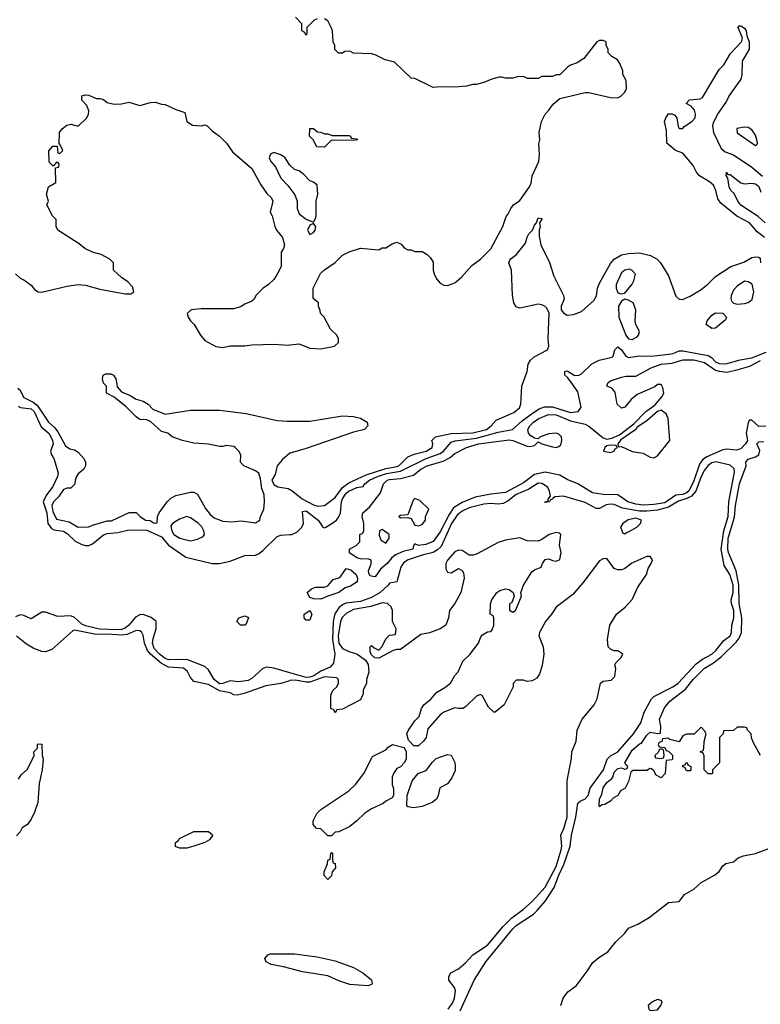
# Model space of a CAD drawing. Header units: inches. Extents: x 2348352 to 2479776, y 460422 to 613655.
# Tile 387 of 590: x 2398507 to 2402597, y 546576 to 552012. Entities that reach past the tile are written whole.
import ezdxf

# ---------------------------------------------------------------- set-up
doc = ezdxf.new("R2010")
doc.units = ezdxf.units.IN
doc.header["$MEASUREMENT"] = 0
for name, color, linetype in [('C3594', 7, 'Continuous'), ('C3595', 7, 'Continuous'), ('C4504', 7, 'Continuous'), ('C4505', 7, 'Continuous')]:
    doc.layers.add(name, color=color, linetype=linetype)

msp = doc.modelspace()

# ---------------------------------------------------------------- linework, layer by layer
at = {"layer": 'C3594', "color": 4}
for points, elevation in [([(2398498, 549978), (2398508.5, 549968.5), (2398530, 549926.7), (2398581.2, 549901.2), (2398603.3, 549883.3), (2398666.9, 549790), (2398700, 549760), (2398717.2, 549737.2), (2398759.6, 549659.6), (2398783.6, 549643.6), (2398810, 549638), (2398830, 549624.7), (2398861, 549590), (2398871, 549570), (2398871.1, 549548.9), (2398862, 549530), (2398830, 549506), (2398822, 549490), (2398814, 549470), (2398812.7, 549447.3), (2398790, 549426), (2398770, 549426), (2398750, 549418), (2398721.6, 549378.4), (2398693.4, 549350), (2398685.8, 549330), (2398690, 549297.3), (2398710, 549255.5), (2398780.7, 549240.7), (2398830, 549211.3), (2398890, 549212), (2398910, 549222), (2398990, 549244.7), (2399013.6, 549246.4), (2399111.6, 549291.6), (2399150, 549291.3), (2399172, 549270), (2399202, 549250), (2399227.3, 549247.3), (2399250, 549232), (2399266, 549234), (2399268, 549270), (2399278, 549290), (2399322, 549350), (2399342, 549370), (2399370, 549386), (2399450, 549404.7), (2399470, 549404.7), (2399490, 549392), (2399533.7, 549313.7), (2399559.8, 549279.8), (2399582, 549262), (2399630, 549244), (2399679.3, 549240.7), (2399730, 549244.7), (2399810, 549234.8), (2399833.2, 549250), (2399837.2, 549270), (2399855.1, 549310), (2399859.3, 549350), (2399857.2, 549390), (2399843.7, 549423.7), (2399838, 549478), (2399828.9, 549508.9), (2399810, 549522), (2399746, 549550), (2399726, 549570), (2399728, 549610), (2399718, 549630), (2399698, 549650), (2399690, 549655.3), (2399650, 549662), (2399630, 549655.3), (2399610, 549655.3), (2399550, 549668.7), (2399470, 549675.3), (2399406, 549690), (2399349.3, 549709.3), (2399326, 549730), (2399290, 549739), (2399230, 549794), (2399210, 549804), (2399170, 549805.2), (2399150, 549819), (2399095.5, 549875.5), (2399030, 549928.7), (2398986, 549950), (2398986, 549990), (2398976, 550000)], 36), ([(2399043.7, 550000), (2399046, 549986), (2399070, 549958), (2399118, 549938), (2399150, 549918), (2399190, 549906), (2399216, 549890), (2399243, 549863), (2399310, 549834), (2399450, 549857.3), (2399610, 549856.3), (2399757.3, 549837.3), (2399930, 549800.4), (2399984.8, 549795.2), (2400000, 549795.3)], 36), ([(2398498.4, 549878.4), (2398511.7, 549871.7), (2398570, 549864), (2398587.2, 549850), (2398625.2, 549765.2), (2398670, 549727.3), (2398688.2, 549690), (2398691.4, 549670), (2398678.4, 549630), (2398683, 549610), (2398696.5, 549590), (2398720.3, 549510), (2398716, 549490), (2398690, 549436), (2398654, 549386), (2398638, 549350), (2398657.1, 549290), (2398662, 549230), (2398682.7, 549202.7), (2398696.5, 549196.5), (2398750, 549188.9), (2398770, 549176.5), (2398814.2, 549134.2), (2398850, 549114.3), (2398870, 549108.9), (2398890, 549110.2), (2398910, 549118.9), (2398970, 549168.9), (2398990, 549176.5), (2399050, 549180.7), (2399110, 549195.5), (2399210, 549194.7), (2399290, 549157.7), (2399330, 549110.4), (2399425.7, 549045.7), (2399570, 549010.7), (2399610.7, 549010.7), (2399670, 549023.7), (2399750, 549054.9), (2399810, 549056), (2399830, 549064.6), (2399850, 549081.1), (2399930, 549159.6), (2399950, 549167.1), (2400000, 549169.7)], 32), ([(2400000, 549619.1), (2399957.5, 549582.5), (2399930, 549548.7), (2399918.3, 549501.7), (2399900.7, 549470), (2399910, 549446), (2399933, 549433), (2399990, 549423.6), (2400000, 549418.3)], 36), ([(2400000, 548406.6), (2399910, 548431.9), (2399870, 548437.2), (2399850, 548429.7), (2399790, 548374.3), (2399770, 548364.2), (2399716.9, 548356.9), (2399670, 548363.1), (2399630, 548347.4), (2399610, 548344.8), (2399581.1, 548370), (2399550, 548422.7), (2399530, 548440.7), (2399430, 548480.4), (2399330, 548479.1), (2399310, 548486.2), (2399278.7, 548510), (2399250, 548541.6), (2399241.7, 548570), (2399244.4, 548595.6), (2399261.3, 548650), (2399260.5, 548690), (2399232.8, 548712.8), (2399190, 548727.6), (2399170, 548727.3), (2399146.8, 548713.2), (2399110.3, 548670), (2399090, 548653.5), (2399070, 548645), (2399050, 548643.9), (2398947.9, 548647.9), (2398870, 548665.7), (2398850, 548676), (2398810, 548711.3), (2398790, 548720.4), (2398717.7, 548717.7), (2398650, 548740.9), (2398630, 548741.2), (2398570, 548704), (2398530, 548722.7), (2398510, 548726), (2398484.5, 548715.5)], 32), ([(2400000, 548363.3), (2399997, 548363), (2399950, 548347.3), (2399865.8, 548334.2), (2399747.5, 548292.5), (2399710, 548284), (2399690, 548285.2), (2399670, 548296), (2399610, 548307.3), (2399550, 548342.3), (2399470, 548359.3), (2399450, 548381.2), (2399433.8, 548413.8), (2399412.7, 548432.7), (2399330, 548438.4), (2399290, 548458.4), (2399229.2, 548509.2), (2399213.8, 548530), (2399196.8, 548570), (2399190, 548615.3), (2399181.2, 548630), (2399170, 548638), (2399150, 548639.6), (2399101.5, 548618.5), (2399070, 548614.3), (2398990, 548619.9), (2398930, 548618.2), (2398810, 548641.2), (2398801.4, 548638.6), (2398685.2, 548534.8), (2398650, 548522), (2398630, 548524.5), (2398582.4, 548542.4), (2398544.7, 548564.7), (2398490, 548609.5)], 36), ([(2398500.4, 547819.6), (2398516.4, 547843.6), (2398550, 547874), (2398588, 547950), (2398586, 547970), (2398606, 547990), (2398606, 548010), (2398610, 548014), (2398630, 548012), (2398631.3, 547950), (2398638, 547930), (2398631, 547870), (2398615.3, 547795.3), (2398606.8, 547690), (2398590, 547638), (2398570, 547598), (2398550.7, 547569.3), (2398522, 547550), (2398510, 547528), (2398490, 547506)], 36), ([(2400000, 546774.6), (2399964.1, 546784.1), (2399896.5, 546796.5), (2399868.7, 546810), (2399862, 546830), (2399878, 546850), (2399890, 546854.8), (2400000, 546855.7)], 36)]:
    msp.add_lwpolyline(points, dxfattribs=dict(at, elevation=elevation))
for points, elevation in [([(2399430, 549268.7), (2399390, 549255.3), (2399352, 549230), (2399342.8, 549217.2), (2399346.8, 549190), (2399358.8, 549170), (2399391.3, 549150), (2399450, 549136), (2399490, 549144.7), (2399520.4, 549159.6), (2399528, 549170), (2399524, 549190), (2399512.7, 549212.7), (2399492.9, 549232.9), (2399450, 549262)], 36), ([(2399750, 548669), (2399726, 548670), (2399706, 548690), (2399718, 548710), (2399750, 548721), (2399771.1, 548711.1), (2399759.8, 548680.2)], 28), ([(2399390, 547438), (2399368.4, 547448.4), (2399368.7, 547470), (2399382, 547478), (2399390, 547491), (2399470, 547531.3), (2399550, 547531.3), (2399570, 547514), (2399571.6, 547508.4), (2399555.3, 547484.7), (2399530.7, 547469.3), (2399470, 547448.7), (2399430, 547438)], 36)]:
    msp.add_lwpolyline(points, close=True, dxfattribs=dict(at, elevation=elevation))
at = {"layer": 'C3595', "color": 4}
for points, elevation in [([(2398484.7, 550610), (2398510, 550584.7), (2398530, 550576), (2398570, 550546), (2398590, 550522.8), (2398610, 550510.7), (2398628.4, 550508.4), (2398770, 550541.7), (2398830, 550550.3), (2398870, 550546), (2398950, 550525.3), (2399090, 550498.8), (2399120.4, 550499.6), (2399138, 550510), (2399130, 550538), (2399104.7, 550564.7), (2399070, 550588.7), (2399026, 550630), (2399026, 550670), (2399006, 550690), (2398956.5, 550716.5), (2398909.3, 550729.3), (2398868, 550750), (2398835.5, 550775.5), (2398718, 550850), (2398708, 550870), (2398708, 550910), (2398689.1, 550929.1), (2398658, 550990), (2398666, 551010), (2398655.3, 551050), (2398666, 551090), (2398707.3, 551112.7), (2398706, 551194), (2398722, 551198), (2398726, 551210), (2398722, 551222), (2398710, 551226), (2398694, 551206), (2398690, 551206), (2398670, 551226), (2398668.4, 551288.4), (2398690, 551314), (2398714, 551314), (2398718, 551278), (2398730, 551274), (2398746, 551290), (2398730, 551326), (2398726, 551326), (2398728, 551390), (2398742, 551410), (2398768, 551430), (2398790, 551434.8), (2398830, 551424.7), (2398878, 551470), (2398888, 551490), (2398888.7, 551510), (2398878, 551538), (2398850, 551568), (2398850, 551592), (2398870, 551598), (2398890, 551596), (2398930, 551578), (2398950, 551578), (2398970, 551571), (2398990, 551556), (2399030, 551546.8), (2399070, 551547.3), (2399110, 551556.3), (2399170, 551539.1), (2399230, 551556), (2399256.9, 551556.9), (2399290, 551546), (2399310, 551544.7), (2399370, 551516), (2399419.6, 551499.6), (2399431.3, 551450), (2399462, 551430), (2399510, 551426), (2399530, 551432), (2399545.4, 551425.4), (2399570, 551398), (2399611.3, 551370), (2399650, 551331.3), (2399682, 551282), (2399790, 551190.8), (2399839.9, 551099.9), (2399872.7, 551052.7), (2399896, 551030), (2399906, 551010), (2399891, 550950), (2399901, 550930), (2399916, 550870), (2399926, 550850), (2399958.8, 550810), (2399970.7, 550770), (2399964.7, 550750), (2399951.1, 550728.9), (2399950.8, 550650), (2399930, 550608), (2399910, 550578), (2399882, 550550), (2399850, 550528), (2399812, 550490), (2399802, 550470), (2399790, 550458), (2399750, 550442), (2399730, 550428.7), (2399690, 550415.3), (2399510, 550415.3), (2399454, 550410), (2399432, 550390), (2399438, 550370), (2399451.3, 550350), (2399471.3, 550330), (2399506.8, 550270), (2399530, 550241), (2399590, 550207.3), (2399630, 550202.8), (2399670, 550211), (2399750, 550211.3), (2399790, 550218), (2399910, 550221), (2399990, 550216), (2400000, 550217)], 44), ([(2400000, 551209.5), (2399994.8, 551214.8), (2399972.7, 551250), (2399950, 551266), (2399910, 551279), (2399892, 551270), (2399886, 551250), (2399894.8, 551230), (2399919.3, 551199.3), (2399950, 551138), (2399990, 551096), (2400000, 551082.1)], 48), ([(2398976, 550000), (2398970, 550006), (2398964, 550030), (2398968.7, 550050), (2398982.7, 550057.3), (2399010, 550058), (2399026, 550050), (2399038.8, 550030), (2399043.7, 550000)], 36)]:
    msp.add_lwpolyline(points, dxfattribs=dict(at, elevation=elevation))
at = {"layer": 'C4504', "color": 4}
for points, elevation in [([(2400000, 549418.3), (2400010, 549412.9), (2400067, 549367), (2400130, 549333.7), (2400153.6, 549326.4), (2400190, 549330.5), (2400250, 549374.9), (2400289.9, 549430.1), (2400325.4, 549454.6), (2400420.2, 549499.8), (2400530, 549533.7), (2400590, 549545), (2400600.5, 549550), (2400650, 549599.5), (2400686.3, 549613.7), (2400752.7, 549630), (2400785.2, 549650), (2400789, 549670), (2400784, 549690), (2400804, 549710), (2400890, 549728), (2401010, 549731.8), (2401086, 549750), (2401111.8, 549770), (2401138.9, 549801.1), (2401235.5, 549844.5), (2401267.8, 549870), (2401274.7, 549890), (2401281.3, 549990), (2401284.9, 550000)], 36), ([(2400000, 549169.7), (2400010, 549170.2), (2400037.6, 549182.4), (2400066.3, 549210), (2400074.7, 549230), (2400070, 549298), (2400090, 549300.4), (2400154.8, 549250), (2400181, 549210), (2400190, 549206.4), (2400197.2, 549210), (2400232, 549230), (2400257, 549250), (2400270, 549267.3), (2400278.4, 549290), (2400283.9, 549350), (2400290, 549367.3), (2400310, 549398.7), (2400325.1, 549410), (2400370, 549430.3), (2400404.7, 549435.3), (2400413.2, 549450), (2400438.4, 549470), (2400483.6, 549490), (2400533, 549507), (2400610, 549519), (2400751.6, 549590), (2400830, 549617.2), (2400848.3, 549630), (2400890, 549680.3), (2400912.8, 549687.2), (2401030, 549702.6), (2401150, 549734.9), (2401229.7, 549750.3), (2401281.4, 549798.6), (2401339.4, 549840.6), (2401375.5, 549864.5), (2401405.3, 549874.7), (2401450, 549875.3), (2401550, 549843.6), (2401591.2, 549848.8), (2401607.2, 549872.8), (2401590, 549958), (2401559.8, 550000)], 32), ([(2402628.4, 549768.4), (2402590, 549766), (2402550, 549802), (2402538, 549802), (2402530, 549788), (2402519.3, 549730), (2402526.8, 549690), (2402516, 549670), (2402490, 549644), (2402464.5, 549635.5), (2402410, 549640.5), (2402390, 549636.9), (2402301.6, 549598.4), (2402278.5, 549581.5), (2402261.6, 549558.4), (2402230, 549467), (2402202, 549410), (2402190, 549399.3), (2402170, 549391.1), (2402130, 549387.1), (2402070, 549345.8), (2402010, 549335.4), (2401951.5, 549331.5), (2401910, 549337.4), (2401866.6, 549350), (2401810, 549389.6), (2401730, 549391.5), (2401670, 549399.6), (2401589.2, 549450), (2401530, 549474.3), (2401490, 549497.6), (2401410, 549514.3), (2401350, 549501.7), (2401290, 549454.7), (2401190, 549401.7), (2401110, 549393.6), (2401023.1, 549376.9), (2400950, 549346.6), (2400903.2, 549316.8), (2400879, 549281), (2400830, 549185.6), (2400790, 549132.3), (2400750, 549115.1), (2400709, 549109), (2400690, 549118), (2400682, 549110), (2400678, 549090), (2400624.5, 549075.5), (2400582.3, 549057.7), (2400560.7, 549039.3), (2400537.3, 549010), (2400500.7, 548979.3), (2400470, 548937.2), (2400458, 548938), (2400442.7, 548942.7), (2400434.6, 548954.6), (2400434, 548970), (2400448.4, 549008.4), (2400448, 549028), (2400434.6, 549034.6), (2400390, 549035.3), (2400370, 549042), (2400328.7, 549068.7), (2400328, 549090), (2400366, 549110), (2400386, 549130), (2400386, 549170), (2400402, 549178), (2400407.3, 549192.7), (2400408, 549230), (2400398, 549270), (2400402, 549290), (2400438.4, 549321.6), (2400500.7, 549399.3), (2400517.2, 549450), (2400537.2, 549470), (2400550, 549474.3), (2400610, 549478.7), (2400682.4, 549497.6), (2400722.9, 549530), (2400757.2, 549550), (2400845.1, 549574.9), (2400884.4, 549595.6), (2400910, 549617.3), (2400974, 549650), (2401042, 549670), (2401210, 549692.7), (2401231.3, 549690), (2401310, 549657.3), (2401324.7, 549655.3), (2401350, 549661), (2401370, 549682), (2401390.9, 549670.9), (2401450, 549654.8), (2401470, 549651), (2401484.7, 549655.3), (2401495.1, 549664.9), (2401501.2, 549690), (2401499, 549710), (2401484.7, 549724.7), (2401469.1, 549729.1), (2401430, 549726), (2401382, 549710), (2401370, 549698), (2401350, 549702), (2401330, 549714), (2401317.2, 549730), (2401313.2, 549750), (2401324.5, 549770), (2401345.1, 549790), (2401375.1, 549810), (2401428.1, 549831.9), (2401470.8, 549830), (2401550, 549798.5), (2401630, 549778.7), (2401650, 549768.2), (2401730, 549704), (2401750, 549696.3), (2401778, 549702), (2401819.5, 549720.5), (2401898, 549782), (2401965.2, 549850), (2402015.5, 549884.5), (2402054, 549930), (2402064, 549950), (2402059.3, 549979.3), (2402050, 549998), (2402030, 549998), (2402014, 549986), (2401917.1, 549942.9), (2401884.4, 549915.6), (2401850, 549872.7), (2401830, 549867.3), (2401807, 549890), (2401795.1, 549955.1), (2401777.2, 549977.2), (2401749.1, 549989.1), (2401753.7, 550000)], 28), ([(2400000, 549795.3), (2400110, 549796.4), (2400290, 549826), (2400350, 549821.6), (2400390, 549812.7), (2400426.8, 549790), (2400430.8, 549770), (2400411, 549750), (2400350, 549735.6), (2400090, 549645.1), (2400000.5, 549619.5), (2400000, 549619.1)], 36), ([(2402598, 547950), (2402560.4, 548020.4), (2402548.4, 548048.4), (2402546, 548070), (2402526, 548090), (2402522, 548102), (2402510, 548106), (2402470, 548106), (2402450, 548088), (2402394, 548086), (2402392, 548070), (2402372, 548050), (2402372, 547910), (2402334, 547870), (2402334, 547850), (2402330, 547848), (2402308.7, 547848.7), (2402288, 547870), (2402287.3, 547947.3), (2402282, 547962), (2402266, 547970), (2402282, 547978), (2402286, 547990), (2402287.3, 548027.3), (2402298, 548070), (2402290, 548086), (2402270, 548106), (2402231.6, 548068.4), (2402190, 548068), (2402170, 548058), (2402150, 548026), (2402098, 548038), (2402090, 548046), (2402058, 548042), (2402052.7, 548027.3), (2402038, 548022), (2402034, 548010), (2402038, 547998), (2402070, 547994), (2402078, 547978), (2402090, 547974), (2402111.6, 547951.6), (2402112, 547930), (2402110, 547926), (2402078, 547922), (2402071.3, 547850), (2402050, 547826), (2402022, 547842), (2402010, 547866), (2401996.4, 547876.4), (2401990, 547878), (2401970, 547868), (2401892.7, 547867.3), (2401882, 547858), (2401870, 547806), (2401851.1, 547768.9), (2401824.7, 547755.3), (2401811.1, 547728.9), (2401785.4, 547714.6), (2401770, 547698), (2401739.6, 547680.4), (2401722, 547678), (2401710, 547666), (2401708, 547670), (2401709.3, 547709.3), (2401722.7, 547737.3), (2401730, 547771), (2401750, 547801), (2401777.2, 547822.8), (2401785.2, 547834.8), (2401790, 547858), (2401810, 547878), (2401830, 547882), (2401850, 547874), (2401862, 547878), (2401866, 547890), (2401856.4, 547896.4), (2401848.7, 547910), (2401890, 547978.8), (2401930, 548014), (2401941.2, 548018.8), (2401970, 548062), (2401990, 548078), (2402030, 548072), (2402046, 548074), (2402048.7, 548110), (2402040.9, 548150), (2402067.6, 548212.4), (2402097.2, 548250), (2402184, 548316), (2402227.3, 548370), (2402290, 548432.2), (2402338.9, 548461.1), (2402383.5, 548496.5), (2402464.4, 548575.6), (2402481.3, 548598.7), (2402492.8, 548630), (2402494.8, 548710), (2402480.7, 548790), (2402479.5, 548890), (2402464, 548970), (2402421.1, 549070), (2402417.7, 549090), (2402420.2, 549150), (2402454.1, 549265.9), (2402459.4, 549330), (2402483.1, 549450), (2402519.5, 549550), (2402517.2, 549570), (2402530, 549586), (2402570, 549598.8), (2402588.7, 549610), (2402594.6, 549634.6), (2402578, 549670), (2402590, 549682), (2402616.4, 549683.6)], 28), ([(2400939.9, 546540.1), (2401016.9, 546710), (2401082, 546810), (2401230, 546993.4), (2401250, 547011.7), (2401345.6, 547074.4), (2401365.7, 547094.3), (2401411.8, 547148.2), (2401458.6, 547221.4), (2401483.8, 547290), (2401512.3, 547347.7), (2401547.7, 547450), (2401554.2, 547510), (2401577.7, 547610), (2401590, 547686), (2401602.4, 547697.6), (2401630, 547710.8), (2401646, 547730), (2401657, 547770), (2401731.1, 547870), (2401751.6, 547930), (2401770.9, 547949.1), (2401810, 547970.4), (2401897.4, 548070), (2401937.4, 548130), (2401955.1, 548190), (2401996.2, 548263.8), (2402010, 548275.6), (2402114.5, 548330), (2402144.2, 548350), (2402243.6, 548456.4), (2402277.3, 548482.7), (2402330.5, 548509.5), (2402352.4, 548530), (2402395.2, 548584.8), (2402431.2, 548610), (2402438.7, 548630), (2402439.5, 548670), (2402451.1, 548710), (2402450.8, 548750), (2402438, 548790), (2402436.9, 548810), (2402447.3, 548850), (2402448.3, 548890), (2402429.4, 548950), (2402398.3, 548998.3), (2402381.5, 549090), (2402395.3, 549190), (2402420.3, 549270), (2402424.4, 549350), (2402455.2, 549515.2), (2402452.2, 549532.2), (2402430, 549553.6), (2402351, 549571), (2402330, 549566.3), (2402310, 549551.1), (2402290, 549524.7), (2402270, 549489.5), (2402240.7, 549410), (2402218, 549382), (2402192, 549368), (2402145.3, 549354.7), (2402090, 549321.8), (2402030, 549305.2), (2401970, 549298.3), (2401930, 549298.8), (2401835.4, 549315.4), (2401790, 549336.4), (2401770, 549338.5), (2401746, 549334), (2401710, 549313.6), (2401690, 549313.6), (2401630, 549346.3), (2401510, 549382.7), (2401462, 549378), (2401451.1, 549368.9), (2401450, 549366), (2401438, 549362), (2401434, 549350), (2401410, 549346), (2401406, 549350), (2401426, 549354), (2401426, 549366), (2401438, 549382), (2401434, 549410), (2401424, 549430), (2401410, 549441.2), (2401390, 549452.3), (2401370, 549454), (2401319.2, 549420.8), (2401250, 549391.8), (2401204.5, 549355.5), (2401178, 549342), (2401150, 549337), (2401110, 549340.7), (2401070, 549337.4), (2400990, 549316.5), (2400950, 549299.8), (2400922.9, 549277.1), (2400891.3, 549230), (2400835.2, 549104.8), (2400814.4, 549085.6), (2400790, 549071.1), (2400730, 549056.8), (2400653.4, 549030), (2400626.7, 549013.3), (2400612.2, 548990), (2400590.9, 548909.1), (2400550, 548902), (2400542.8, 548890), (2400497.6, 548850), (2400450, 548821.5), (2400390, 548800.7), (2400309.2, 548790.8), (2400290, 548782.4), (2400270, 548765.1), (2400248.4, 548731.6), (2400238.8, 548690), (2400234.8, 548590), (2400248, 548510), (2400239.8, 548460.2), (2400222.3, 548437.7), (2400170, 548416.2), (2400130.9, 548389.1), (2400110, 548382), (2400090, 548381.4), (2400000, 548406.6)], 32), ([(2400873.2, 546550), (2400897, 546583), (2400909.2, 546610), (2400913.2, 546650), (2400909.1, 546669.1), (2400878, 546710), (2400878, 546730), (2400888, 546750), (2400930, 546772), (2400970, 546804.7), (2401009, 546850), (2401090, 546903), (2401175.2, 547004.8), (2401226, 547054), (2401290, 547101.3), (2401336.9, 547143.1), (2401410, 547222.4), (2401470, 547338), (2401498, 547430), (2401501.7, 547450), (2401495.6, 547510), (2401512.8, 547547.2), (2401530.9, 547610), (2401531.2, 547810), (2401554.8, 547934.8), (2401557, 547970), (2401580.7, 548030), (2401586.6, 548090), (2401612.7, 548150), (2401679, 548230), (2401696.5, 548263.5), (2401715.3, 548350), (2401730, 548361), (2401773.6, 548366.4), (2401793.2, 548386.8), (2401799, 548430), (2401794, 548450), (2401799, 548461), (2401828, 548490), (2401838, 548510), (2401810, 548528), (2401790, 548528), (2401770, 548538), (2401758, 548550), (2401754, 548590), (2401766, 548670), (2401804, 548730), (2401851.8, 548768.2), (2401890, 548811), (2401921.3, 548878.7), (2401969, 548950), (2401977.2, 548982.8), (2401995.3, 549010), (2402002, 549030), (2401990, 549048), (2401970, 549048), (2401887.3, 549012.7), (2401850, 548982), (2401830, 548975.3), (2401810, 548975.3), (2401790, 548982), (2401750, 549038), (2401730, 549035.3), (2401710, 549024), (2401617.5, 548902.5), (2401561.4, 548838.6), (2401470.3, 548769.7), (2401444.4, 548730), (2401410.3, 548690), (2401377.1, 548630), (2401373.4, 548610), (2401397.3, 548550), (2401401.6, 548510), (2401392.7, 548447.3), (2401378.8, 548401.2), (2401363.6, 548376.4), (2401336.9, 548363.1), (2401310, 548358), (2401290, 548366), (2401250, 548366), (2401232.7, 548347.3), (2401232, 548330), (2401182, 548230), (2401134, 548190), (2401126, 548190), (2401096.4, 548216.4), (2401062, 548282), (2401050, 548286), (2401030, 548278), (2400970, 548218), (2400954, 548210), (2400930, 548208.7), (2400910, 548214), (2400850, 548189), (2400830, 548175.3), (2400762, 548098), (2400752, 548050), (2400738, 548030), (2400710, 548004), (2400684, 548004), (2400654, 548034), (2400645.2, 548070), (2400654, 548090), (2400690, 548142), (2400714, 548166), (2400726, 548210), (2400739, 548230), (2400778.4, 548261.6), (2400810, 548297.3), (2400855.1, 548324.9), (2400886, 548350), (2400910, 548392), (2400928.9, 548411.1), (2400955.3, 548470), (2400992.9, 548507.1), (2401042, 548570), (2401054.6, 548605.4), (2401063.1, 548616.9), (2401090, 548632), (2401110, 548634), (2401116.4, 548643.6), (2401126, 548670), (2401126, 548710), (2401122, 548722), (2401106, 548730), (2401108, 548788), (2401115.3, 548810), (2401142, 548850), (2401158.6, 548861.4), (2401190, 548870.6), (2401210, 548866), (2401232, 548850), (2401238, 548830), (2401224.7, 548795.3), (2401212.7, 548787.3), (2401212.7, 548752.7), (2401230, 548742), (2401246, 548750), (2401279, 548830), (2401275.3, 548850), (2401289, 548890), (2401335.5, 548964.5), (2401350, 548976), (2401388, 548990), (2401394, 549010), (2401410, 549032), (2401430, 549036), (2401450, 549026), (2401470, 549022.8), (2401490, 549032), (2401498, 549070), (2401489.3, 549110.7), (2401495.3, 549170), (2401490, 549178), (2401470, 549181.2), (2401432, 549170), (2401390, 549142), (2401370, 549134), (2401310, 549136), (2401270, 549152.3), (2401190, 549138), (2401150, 549126.6), (2401030, 549062), (2401010, 549055.3), (2400990, 549055.3), (2400950, 549082), (2400930, 549084), (2400910, 549074), (2400870, 549028.7), (2400860.7, 549010), (2400861.4, 548981.4), (2400870, 548962), (2400890, 548958), (2400930, 548982), (2400950, 548972), (2400958.8, 548958.8), (2400962.8, 548930), (2400944, 548850), (2400910.4, 548789.6), (2400881, 548750), (2400876, 548710), (2400861, 548670), (2400830, 548649.3), (2400770, 548626.6), (2400722.8, 548617.2), (2400610, 548535.3), (2400590, 548535.3), (2400570, 548529), (2400490, 548488), (2400468.4, 548488.4), (2400450, 548506), (2400443.1, 548523.1), (2400442, 548550), (2400450, 548558), (2400464.7, 548544.7), (2400490, 548532), (2400510, 548552), (2400530, 548594), (2400550, 548614), (2400582, 548618), (2400586, 548650), (2400566, 548690), (2400566, 548750), (2400558, 548770), (2400538, 548790), (2400510, 548792), (2400447, 548773), (2400350, 548755.8), (2400310, 548733.7), (2400288.7, 548711.3), (2400278.5, 548690), (2400265.5, 548610), (2400269.5, 548569.5), (2400290, 548541.3), (2400330, 548522.8), (2400370, 548511.3), (2400416.9, 548476.9), (2400431.6, 548451.6), (2400436, 548410), (2400422, 548370), (2400422, 548350), (2400404.7, 548310), (2400404.7, 548290), (2400390, 548258), (2400290, 548206), (2400258, 548202), (2400250, 548186), (2400242, 548202), (2400226, 548210), (2400226, 548270), (2400228, 548290), (2400238, 548310), (2400258, 548330), (2400268, 548350), (2400268, 548370), (2400258, 548378), (2400190, 548383.6), (2400110, 548355), (2400090, 548354.3), (2400030, 548366.2), (2400000, 548363.3)], 36), ([(2401495.3, 546570), (2401509.3, 546610), (2401534.2, 546645.8), (2401581.2, 546678.8), (2401641.5, 546758.5), (2401672.5, 546807.5), (2401705.4, 546834.6), (2401754.7, 546865.3), (2401798.6, 546921.4), (2401849.4, 546970), (2401870, 546997.3), (2401921.7, 547018.3), (2401984, 547056), (2402090, 547139.1), (2402150, 547144), (2402178, 547182), (2402230, 547212.4), (2402270, 547248), (2402345.2, 547290), (2402369.2, 547310), (2402390, 547341), (2402407, 547353), (2402450, 547363), (2402475.6, 547384.4), (2402504.1, 547395.9), (2402570, 547408.5), (2402644, 547436)], 28), ([(2400000, 546855.7), (2400024.1, 546855.9), (2400150, 546838), (2400250, 546816.3), (2400350, 546779.1), (2400402, 546750), (2400450, 546712), (2400454, 546690), (2400450, 546686), (2400430, 546678), (2400330, 546686), (2400270, 546706), (2400210, 546733.2), (2400070, 546756), (2400000, 546774.6)], 36)]:
    msp.add_lwpolyline(points, dxfattribs=dict(at, elevation=elevation))
for points, elevation in [([(2402050, 549857.2), (2402030, 549849.2), (2401970, 549797.2), (2401918, 549762), (2401910, 549749.2), (2401826.4, 549693.6), (2401811.3, 549670), (2401814, 549654), (2401830, 549656), (2401889, 549629), (2401950, 549619.3), (2401990, 549597.3), (2402010, 549594), (2402030, 549604), (2402098, 549690), (2402087.6, 549810), (2402077.1, 549837.1)], 28), ([(2401770, 549664), (2401750, 549659), (2401738, 549650), (2401732, 549630), (2401770, 549623), (2401788.7, 549630), (2401796.5, 549643.5), (2401808, 549650), (2401802, 549662)], 28), ([(2400690, 549368), (2400681, 549359), (2400650, 549278), (2400610, 549275.3), (2400602, 549270), (2400610, 549262), (2400650, 549264.7), (2400670, 549258), (2400690, 549222), (2400710, 549218), (2400730, 549224.7), (2400748.7, 549250), (2400748.7, 549270), (2400766, 549310), (2400717.2, 549357.2)], 28), ([(2401910, 549260.9), (2401868.4, 549251.6), (2401838, 549230), (2401826, 549210), (2401838, 549178), (2401850, 549174), (2401858, 549182), (2401870, 549184.7), (2401915.3, 549210), (2401935.3, 549230), (2401942, 549250)], 36), ([(2400510, 549198), (2400494, 549190), (2400492.7, 549167.3), (2400501, 549141), (2400530, 549122), (2400548, 549150), (2400548, 549170)], 28), ([(2400170, 548814), (2400130, 548815.3), (2400110, 548822), (2400095.3, 548850), (2400118, 548870), (2400141.5, 548878.5), (2400190, 548878.8), (2400210, 548886), (2400238, 548922), (2400270, 548931.3), (2400280.2, 548939.8), (2400310, 548982), (2400335.3, 548975.3), (2400364.7, 548950), (2400372, 548930), (2400371.1, 548908.9), (2400334.8, 548885.2), (2400304.9, 548875.1), (2400270, 548849.5), (2400210, 548829)], 28), ([(2400090, 548698), (2400078, 548710), (2400078, 548730), (2400110, 548751.3), (2400121, 548730), (2400110, 548698)], 28), ([(2400210, 547506), (2400170, 547546), (2400147.3, 547547.3), (2400128.4, 547568.4), (2400128, 547590), (2400148.7, 547630), (2400170, 547651), (2400325.6, 547754.4), (2400362, 547790), (2400408.7, 547850), (2400456.4, 547943.6), (2400530, 547982), (2400543.1, 547996.9), (2400566, 548010), (2400630, 547994), (2400642, 547970), (2400642, 547930), (2400631.1, 547908.9), (2400610, 547888), (2400590, 547878), (2400571.3, 547850), (2400564.7, 547830), (2400564.7, 547790), (2400571.6, 547768.4), (2400572, 547730), (2400563.6, 547716.4), (2400530, 547698), (2400515.3, 547684.7), (2400450, 547655.3), (2400410.7, 547629.3), (2400370, 547588.7), (2400330, 547558), (2400270, 547528), (2400250, 547526), (2400230, 547506)], 36), ([(2400682, 547662), (2400650, 547666), (2400646, 547670), (2400648, 547730), (2400675.3, 547810), (2400708, 547850), (2400752.1, 547867.9), (2400786.5, 547913.5), (2400806.9, 547933.1), (2400870, 547956), (2400890, 547952), (2400910, 547912), (2400913, 547890), (2400912.1, 547867.9), (2400893.5, 547826.5), (2400870, 547793.2), (2400827.7, 547772.3), (2400819.1, 547730), (2400810, 547709.2), (2400784.7, 547690), (2400730, 547669.2)], 36), ([(2402050, 547986), (2402038, 547982), (2402032.7, 547967.3), (2402014, 547950), (2402018, 547938), (2402050, 547934), (2402062, 547938), (2402066, 547950), (2402062, 547982)], 28), ([(2402190, 547866), (2402182, 547882), (2402168.4, 547888.4), (2402170, 547894), (2402182, 547898), (2402188.4, 547911.6), (2402194, 547910), (2402198, 547898), (2402214, 547890), (2402214, 547870), (2402210, 547866)], 28), ([(2400210, 547266), (2400188.4, 547288.4), (2400188.4, 547308.4), (2400207.3, 547352.7), (2400208.4, 547371.6), (2400222, 547378), (2400226, 547410), (2400230, 547414), (2400234, 547410), (2400234, 547370), (2400238, 547358), (2400250, 547354), (2400251.3, 547330), (2400232.7, 547307.3), (2400230, 547286)], 36), ([(2402030, 546602), (2402002, 546590), (2401978, 546570), (2401982, 546550), (2401990, 546542), (2402030, 546546), (2402048.7, 546570), (2402055.3, 546590), (2402050, 546598)], 28)]:
    msp.add_lwpolyline(points, close=True, dxfattribs=dict(at, elevation=elevation))
at = {"layer": 'C4505', "color": 4}
for points, elevation in [([(2400000, 550217), (2400050, 550222), (2400110, 550198), (2400170, 550196), (2400246, 550210), (2400268, 550230), (2400268, 550250), (2400258, 550270), (2400224.7, 550304.7), (2400188, 550370), (2400168, 550390), (2400167.3, 550407.3), (2400158, 550430), (2400158, 550450), (2400127.3, 550472.7), (2400128.7, 550530), (2400169.1, 550610.9), (2400190, 550632), (2400250, 550672), (2400290, 550712), (2400326, 550730), (2400390, 550751.3), (2400490, 550742), (2400510, 550752), (2400530, 550752), (2400564.7, 550775.3), (2400590, 550784.7), (2400613.7, 550773.7), (2400630, 550752), (2400650, 550742), (2400670, 550742), (2400690, 550732), (2400730, 550732), (2400756.9, 550716.9), (2400776.9, 550696.9), (2400790, 550674), (2400791, 550630), (2400796, 550610), (2400810, 550582), (2400830, 550558), (2400850, 550546), (2400870, 550544), (2400910, 550559.1), (2400946.6, 550590), (2401004.8, 550655.2), (2401052.7, 550690), (2401110, 550747.7), (2401175.3, 550870), (2401194.6, 550925.4), (2401204, 550936), (2401219, 550970), (2401234, 550990), (2401270, 551014), (2401322.9, 551090), (2401331.2, 551110), (2401338, 551150), (2401375.1, 551230), (2401378.4, 551270), (2401373.6, 551326.4), (2401379, 551350), (2401375.3, 551390), (2401389.2, 551450.8), (2401409.1, 551490.9), (2401430, 551512), (2401453.6, 551546.4), (2401490, 551578), (2401630.9, 551610.9), (2401650.9, 551610.9), (2401770, 551582.8), (2401810, 551581), (2401828, 551590), (2401848, 551610), (2401858, 551630), (2401856.4, 551676.4), (2401838, 551710), (2401838, 551730), (2401822, 551770), (2401808, 551790), (2401778, 551810), (2401758, 551830), (2401758, 551850), (2401746, 551870), (2401746, 551890), (2401730, 551898), (2401710, 551898), (2401694, 551890), (2401622, 551798), (2401585.4, 551774.6), (2401550, 551762), (2401532, 551750), (2401490, 551708.7), (2401470, 551708), (2401450, 551698), (2401390, 551698), (2401370, 551688), (2401311.6, 551688.4), (2401290, 551698), (2401256.4, 551696.4), (2401230, 551688.7), (2401190, 551688.7), (2401170, 551695.3), (2401154.6, 551694.6), (2401115.3, 551684.7), (2401070, 551665.2), (2401030, 551655.3), (2401010, 551655.3), (2400975.3, 551644.7), (2400910, 551639), (2400830, 551642), (2400790, 551638), (2400690, 551688), (2400669.1, 551689.1), (2400578, 551778), (2400526, 551790), (2400470, 551819), (2400450, 551824), (2400350, 551828), (2400330, 551838), (2400303.6, 551836.4), (2400290, 551828), (2400268.4, 551828.4), (2400248.4, 551848.4), (2400248, 551870), (2400238, 551890), (2400235.3, 551950), (2400230, 551966), (2400210, 552006), (2400190, 552018)], 44), ([(2400150, 552018), (2400134, 552010), (2400094, 551970), (2400092.7, 551932.7), (2400087.3, 551927.3), (2400082, 551942), (2400066, 551950), (2400066, 551990), (2400030, 552026)], 44), ([(2402621.2, 550810), (2402580.7, 550840.7), (2402538, 550890), (2402467.9, 550927.9), (2402379.8, 550999.8), (2402363.5, 551023.5), (2402352.3, 551070), (2402338, 551098), (2402316.8, 551116.8), (2402262.4, 551150), (2402245.6, 551170), (2402226.6, 551206.6), (2402170, 551275.3), (2402128.7, 551290), (2402082, 551330), (2402080.2, 551400.2), (2402069, 551450), (2402075.3, 551470), (2402090, 551492), (2402110, 551492), (2402125.4, 551485.4), (2402136, 551470), (2402142.8, 551422.8), (2402150, 551412), (2402170, 551411.3), (2402177.5, 551422.5), (2402219.3, 551450), (2402237.2, 551470), (2402239.3, 551490), (2402233.2, 551513.2), (2402214.6, 551534.6), (2402188, 551550), (2402206, 551570), (2402265.2, 551574.8), (2402278, 551582), (2402370, 551738), (2402396, 551764), (2402433.6, 551826.4), (2402494, 551890), (2402499.3, 551910), (2402475.3, 551970), (2402481.2, 551978.8), (2402490, 551978.8), (2402510, 551964.9), (2402519.5, 551950), (2402523, 551923), (2402534.9, 551890), (2402535.8, 551850), (2402497.3, 551782.7), (2402496.1, 551710), (2402490, 551683.7), (2402426.2, 551593.8), (2402410, 551562), (2402364.3, 551495.7), (2402337.3, 551442.7), (2402334.2, 551425.8), (2402338.8, 551390), (2402381.4, 551301.4), (2402402.9, 551282.9), (2402450, 551266.4), (2402550, 551198.4), (2402610, 551148.8)], 36), ([(2400000, 551082.1), (2400026, 551046), (2400039.1, 551010), (2400040.5, 550970), (2400050, 550941), (2400090, 550910.8), (2400130, 550894), (2400142, 550918), (2400144.7, 550935.3), (2400145.2, 551010), (2400153.2, 551050), (2400150, 551098), (2400130, 551115.3), (2400110, 551122), (2400076.9, 551156.9), (2400050, 551177.2), (2400024.5, 551184.5), (2400000, 551209.5)], 48), ([(2402623.7, 550890), (2402585.7, 550925.7), (2402490, 550989.3), (2402473.2, 551010), (2402452.3, 551052.3), (2402435.3, 551070), (2402425.2, 551090), (2402418, 551138), (2402408.7, 551151.3), (2402410, 551171.3), (2402418, 551158), (2402430, 551158), (2402490, 551111), (2402510, 551106.8), (2402549.5, 551110.5), (2402570, 551106.8), (2402590, 551090.7), (2402599.8, 551059.8)], 32), ([(2401284.9, 550000), (2401309.6, 550070), (2401316.2, 550110), (2401328.2, 550131.8), (2401348.1, 550151.9), (2401422, 550190), (2401424.7, 550195.3), (2401429, 550210), (2401426, 550250), (2401431.7, 550391.7), (2401419.1, 550419.1), (2401410, 550429.2), (2401390, 550439), (2401370, 550441.2), (2401270, 550419), (2401250, 550428), (2401235.3, 550450), (2401229.2, 550490), (2401224, 550630), (2401209.3, 550670), (2401215.3, 550690), (2401250, 550714.8), (2401301.2, 550778.8), (2401310, 550811.3), (2401319.3, 550830), (2401339, 550850), (2401350, 550878), (2401362, 550890), (2401370, 550918), (2401390, 550914), (2401390.7, 550910.7), (2401378, 550890), (2401381, 550870), (2401376, 550850), (2401376.9, 550816.9), (2401386, 550770), (2401432.5, 550672.5), (2401457.3, 550597.3), (2401510.7, 550490), (2401514, 550470), (2401497.3, 550430), (2401497.3, 550410), (2401510, 550394.8), (2401530, 550382), (2401565.5, 550385.5), (2401610, 550401.1), (2401678, 550462), (2401692.7, 550487.3), (2401698.7, 550530), (2401710, 550558), (2401770, 550666), (2401790, 550690.3), (2401830, 550713.8), (2401870, 550721.7), (2401930, 550724.9), (2401991.1, 550711.1), (2402028.2, 550690), (2402045.3, 550670), (2402090, 550598), (2402130, 550486.8), (2402148.8, 550468.8), (2402168.3, 550468.3), (2402210, 550486.7), (2402270, 550522.6), (2402307.9, 550552.1), (2402350, 550595.3), (2402435.1, 550650), (2402505.6, 550674.4), (2402550, 550699.3), (2402570, 550704), (2402590, 550702), (2402596, 550696), (2402598.8, 550670)], 36), ([(2401559.8, 550000), (2401534.8, 550034.8), (2401517.2, 550050), (2401518, 550070), (2401530, 550074), (2401570, 550050.5), (2401591.6, 550048.4), (2401610, 550058), (2401667.1, 550112.9), (2401708, 550132), (2401779, 550150), (2401784.5, 550155.5), (2401794, 550190), (2401810, 550206), (2401830.7, 550190), (2401855.3, 550155.3), (2401870, 550146.8), (2401930, 550156), (2401995.2, 550155.2), (2402090, 550165.7), (2402115.3, 550170), (2402150, 550183.8), (2402170, 550184.4), (2402310, 550158.7), (2402328.2, 550148.2), (2402350, 550124.2), (2402370, 550114), (2402407.8, 550112.2), (2402485.3, 550134.7), (2402550, 550145.5), (2402630, 550176.5)], 32), ([(2401753.7, 550000), (2401758, 550010), (2401770, 550018), (2401830, 550038), (2401856.4, 550043.6), (2401910, 550044.7), (2401994, 550090), (2402049, 550110), (2402110, 550116.9), (2402170, 550134.4), (2402230, 550135.2), (2402290, 550120.2), (2402350, 550077.6), (2402370, 550071.2), (2402412.8, 550067.2), (2402462.9, 550077.1), (2402539.7, 550100.3), (2402598.4, 550130)], 28)]:
    msp.add_lwpolyline(points, dxfattribs=dict(at, elevation=elevation))
for points, elevation in [([(2400190, 551382), (2400210, 551382), (2400232.7, 551372.7), (2400327.3, 551372.7), (2400334, 551370), (2400338, 551358), (2400370, 551354), (2400374, 551350), (2400350, 551346), (2400230, 551348), (2400190, 551308), (2400148, 551310), (2400128, 551350), (2400108.7, 551370), (2400108.9, 551411.1), (2400130, 551412), (2400152.7, 551392.7), (2400170, 551392)], 44), ([(2402510, 551419.7), (2402468.1, 551411.9), (2402470, 551388), (2402570, 551317.3), (2402578.9, 551321.1), (2402582.7, 551330), (2402578.7, 551350), (2402570, 551375.1), (2402550, 551404.5), (2402530, 551417.4)], 44), ([(2400130, 550888), (2400110, 550878), (2400096, 550850), (2400110, 550826), (2400130, 550838), (2400139, 550850), (2400142, 550870)], 48), ([(2401874.6, 550634.6), (2401850, 550628.7), (2401830, 550614), (2401802, 550550), (2401800.7, 550530), (2401810, 550504.7), (2401830, 550498), (2401850, 550502), (2401890, 550552), (2401899, 550570), (2401908, 550608), (2401890, 550628)], 36), ([(2402510, 550569.2), (2402470, 550540.9), (2402450, 550519.3), (2402435.5, 550490), (2402434, 550474), (2402438, 550458), (2402450, 550447.3), (2402470, 550442), (2402510, 550444.9), (2402530, 550450.8), (2402552, 550468), (2402560.9, 550510), (2402551.6, 550551.6), (2402530, 550566)], 36), ([(2401850, 550468.7), (2401830, 550458), (2401814.8, 550430), (2401815.5, 550370), (2401854.4, 550270), (2401870, 550250.5), (2401890, 550247.2), (2401918, 550262), (2401925.1, 550270), (2401929.4, 550290), (2401909.4, 550330), (2401906, 550350), (2401909.2, 550410), (2401895.3, 550450), (2401870, 550464)], 36), ([(2402330, 550307), (2402299, 550330), (2402304, 550350), (2402330, 550380.7), (2402350, 550394), (2402390, 550392.7), (2402411, 550370), (2402405.4, 550354.6), (2402350, 550309.3)], 32)]:
    msp.add_lwpolyline(points, close=True, dxfattribs=dict(at, elevation=elevation))

doc.saveas('drawing.dxf')
